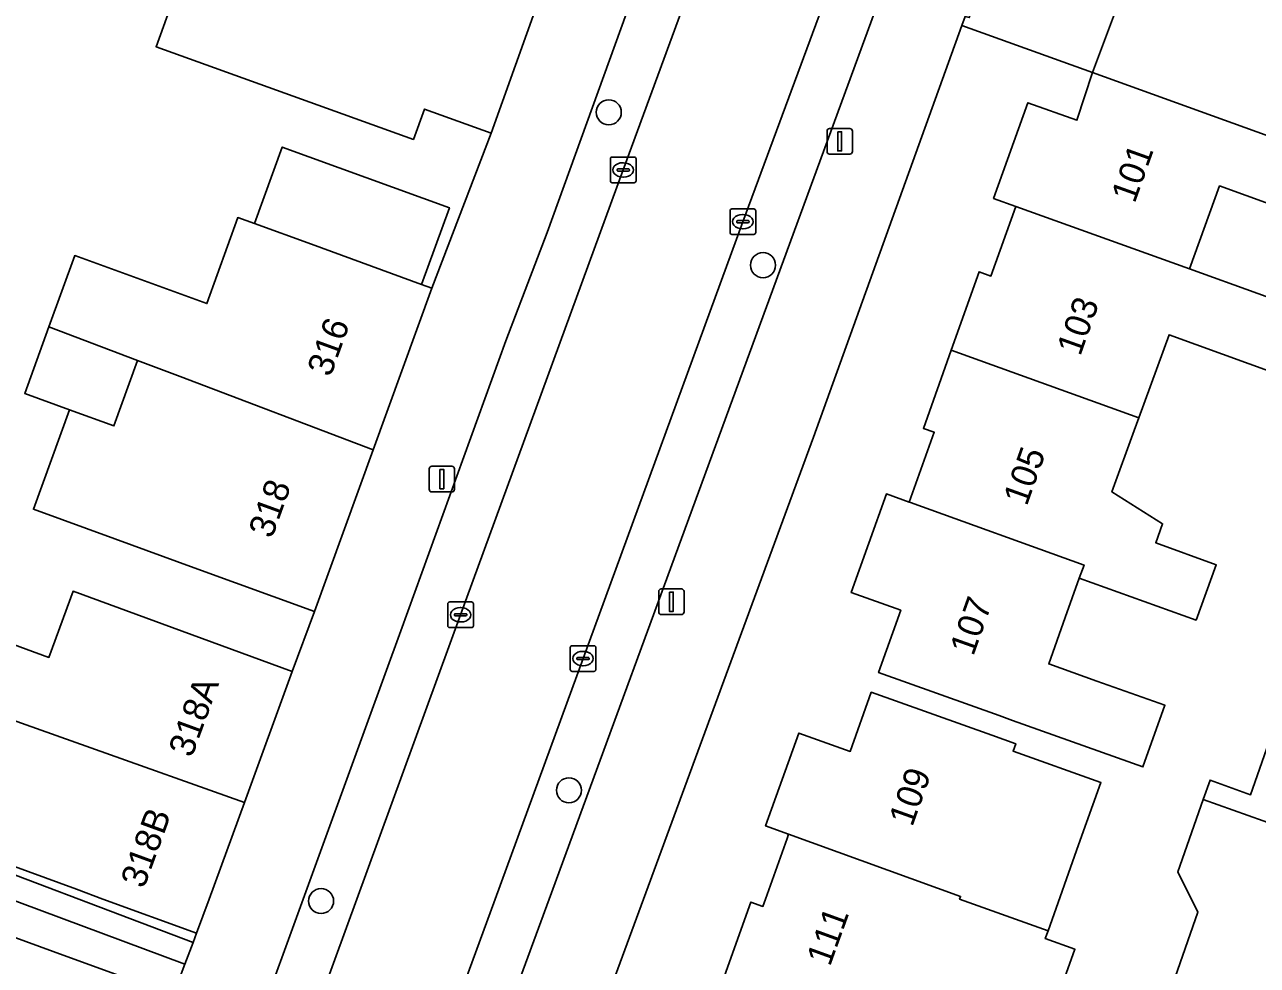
# Model space of a CAD drawing. Extents: x 161248 to 161848, y 384871 to 385383.
# Drawn here: x 161709.65 to 161757.8, y 385247.41 to 385284.14 of the extents above; entities that cross this region are included whole.
import ezdxf

# ---------------------------------------------------------------- set-up
doc = ezdxf.new("R2010")
doc.units = 0
for name, color, linetype in [('IMGEO_Boom', 7, 'Continuous'), ('IMGEO_Erf', 7, 'Continuous'), ('IMGEO_Groenvoorziening', 7, 'Continuous'), ('IMGEO_Kolk', 7, 'Continuous'), ('IMGEO_Lichtmast', 7, 'Continuous'), ('IMGEO_Pand', 7, 'Continuous'), ('IMGEO_Pand_nummerreeks', 7, 'Continuous'), ('IMGEO_Parkeervlak_open', 7, 'Continuous'), ('IMGEO_Rijbaan_lokaal_open', 7, 'Continuous'), ('IMGEO_Voetpad_open', 7, 'Continuous')]:
    doc.layers.add(name, color=color, linetype=linetype)

msp = doc.modelspace()

# ---------------------------------------------------------------- linework, layer by layer
at = {"layer": 'IMGEO_Boom'}
for centre in [(161732.466, 385280.714), (161738.489, 385274.747), (161730.909, 385254.244), (161721.229, 385249.92)]:
    msp.add_circle(centre, 0.489, dxfattribs=at)
at = {"layer": 'IMGEO_Erf'}
for points in [[(161705.168, 385261.417), (161710.594, 385259.433), (161711.539, 385262.015), (161715.409, 385260.6), (161720.104, 385258.883), (161720.967, 385261.23), (161716.268, 385262.936), (161713.176, 385264.059), (161709.989, 385265.217), (161711.398, 385269.101), (161709.653, 385269.734), (161710.599, 385272.339), (161711.609, 385275.121), (161716.77, 385273.247), (161717.975, 385276.605), (161718.622, 385276.37), (161719.708, 385279.359), (161726.24, 385276.987), (161725.155, 385273.998), (161725.55, 385273.855), (161727.867, 385279.905), (161725.261, 385280.843), (161724.834, 385279.657), (161714.785, 385283.274), (161718.153, 385292.633)], [(161759.556, 385270.134), (161754.347, 385272.027), (161753.17, 385268.791), (161752.99, 385268.295), (161752.117, 385265.894), (161754.099, 385264.654), (161753.829, 385263.91), (161756.191, 385263.051), (161755.404, 385260.887), (161750.844, 385262.528), (161750.296, 385260.988), (161749.651, 385259.178), (161751.528, 385258.509), (161754.185, 385257.562), (161753.328, 385255.16), (161748.237, 385256.974), (161747.71, 385257.162), (161743, 385258.84), (161743.868, 385261.274), (161741.938, 385261.961), (161743.311, 385265.817), (161744.202, 385265.496), (161745.175, 385268.225), (161744.751, 385268.376), (161745.84, 385271.43), (161746.929, 385274.487), (161747.393, 385274.322), (161748.363, 385277.042), (161747.497, 385277.354), (161748.827, 385281.089), (161750.75, 385280.404), (161751.356, 385282.266), (161746.257, 385284.108), (161740.458, 385268.027), (161733.82, 385250), (161730.047, 385239.754)], [(161758.4, 385277.09), (161756.322, 385277.839), (161755.153, 385274.6), (161760.482, 385272.683)], [(161754.586, 385246.952), (161755.477, 385249.489), (161754.692, 385251.059), (161755.686, 385253.888), (161755.951, 385254.64), (161757.534, 385254.073), (161759.502, 385259.672)], [(161736.915, 385246.812), (161738.007, 385249.878), (161738.486, 385249.708), (161738.59, 385250), (161739.432, 385252.364), (161739.49, 385252.526), (161738.592, 385252.856), (161739.882, 385256.477), (161741.894, 385255.761), (161742.718, 385258.075), (161747.428, 385256.396), (161748.36, 385256.064), (161748.257, 385255.775), (161751.685, 385254.553), (161750.817, 385252.118), (161749.622, 385248.764), (161749.51, 385248.452), (161750.671, 385248.038), (161749.877, 385245.81)], [(161703.07, 385245.314), (161703.889, 385247.558), (161701.47, 385248.441), (161702.039, 385250), (161702.406, 385251.006), (161705.162, 385250), (161710.76, 385247.956), (161715.456, 385246.241), (161715.911, 385247.451), (161699.796, 385253.453), (161696.907, 385256.075), (161696.484, 385256.086), (161695.984, 385256.038), (161696.307, 385255.595), (161694.34, 385254.161), (161691.69, 385252.227), (161691.396, 385252.609), (161691.111, 385252.389), (161688.383, 385250.288), (161686.199, 385248.605), (161686.048, 385248.488), (161688.846, 385244.856)], [(161706.055, 385252.149), (161716.229, 385248.297), (161716.365, 385248.66), (161712.703, 385250), (161711.67, 385250.378), (161707.887, 385251.761)]]:
    msp.add_lwpolyline(points, dxfattribs=at)
msp.add_lwpolyline([(161720.851, 385275.561), (161725.155, 385273.998), (161726.24, 385276.987), (161719.708, 385279.359), (161718.622, 385276.37)], close=True, dxfattribs=at)
at = {"layer": 'IMGEO_Groenvoorziening'}
msp.add_lwpolyline([(161762.593, 385289.215), (161752.23, 385285.272), (161752.447, 385285.193), (161751.356, 385282.266), (161761.989, 385278.429)], dxfattribs=at)
at = {"layer": 'IMGEO_Kolk'}
for p, q in [((161732.528, 385278.04), (161732.528, 385278.892)), ((161732.603, 385278.966), (161733.455, 385278.966)), ((161733.016, 385278.746), (161733.041, 385278.746)), ((161733.529, 385278.892), (161733.529, 385278.04)), ((161732.787, 385278.46), (161732.787, 385278.472)), ((161733.225, 385278.423), (161732.827, 385278.423)), ((161732.83, 385278.509), (161733.228, 385278.509)), ((161733.039, 385278.186), (161733.014, 385278.186)), ((161733.271, 385278.472), (161733.271, 385278.46)), ((161733.455, 385277.966), (161732.603, 385277.966)), ((161737.202, 385276.019), (161737.202, 385276.871)), ((161737.277, 385276.945), (161738.129, 385276.945)), ((161737.69, 385276.725), (161737.715, 385276.725)), ((161738.203, 385276.871), (161738.203, 385276.019)), ((161737.461, 385276.439), (161737.461, 385276.451)), ((161737.899, 385276.402), (161737.501, 385276.402)), ((161737.504, 385276.488), (161737.902, 385276.488)), ((161737.713, 385276.165), (161737.688, 385276.165)), ((161737.945, 385276.451), (161737.945, 385276.439)), ((161738.129, 385275.945), (161737.277, 385275.945)), ((161726.177, 385260.67), (161726.177, 385261.522)), ((161726.252, 385261.596), (161727.104, 385261.596)), ((161726.665, 385261.376), (161726.69, 385261.376)), ((161727.178, 385261.522), (161727.178, 385260.67)), ((161726.436, 385261.09), (161726.436, 385261.102)), ((161726.874, 385261.053), (161726.476, 385261.053)), ((161726.479, 385261.139), (161726.877, 385261.139)), ((161726.688, 385260.816), (161726.663, 385260.816)), ((161726.92, 385261.102), (161726.92, 385261.09)), ((161727.104, 385260.596), (161726.252, 385260.596)), ((161730.959, 385258.962), (161730.959, 385259.814)), ((161731.034, 385259.888), (161731.886, 385259.888)), ((161731.96, 385259.814), (161731.96, 385258.962)), ((161731.218, 385259.382), (161731.218, 385259.394)), ((161731.656, 385259.345), (161731.258, 385259.345)), ((161731.261, 385259.431), (161731.659, 385259.431)), ((161731.447, 385259.668), (161731.472, 385259.668)), ((161731.702, 385259.394), (161731.702, 385259.382)), ((161731.886, 385258.888), (161731.034, 385258.888)), ((161731.47, 385259.108), (161731.445, 385259.108))]:
    msp.add_line(p, q, dxfattribs=at)
for points in [[(161732.528, 385278.04), (161732.528, 385278.892)], [(161732.603, 385278.966), (161733.455, 385278.966)], [(161733.529, 385278.892), (161733.529, 385278.04)], [(161733.455, 385277.966), (161732.603, 385277.966)], [(161737.202, 385276.019), (161737.202, 385276.871)], [(161737.277, 385276.945), (161738.129, 385276.945)], [(161738.203, 385276.871), (161738.203, 385276.019)], [(161738.129, 385275.945), (161737.277, 385275.945)], [(161726.177, 385260.67), (161726.177, 385261.522)], [(161726.252, 385261.596), (161727.104, 385261.596)], [(161727.178, 385261.522), (161727.178, 385260.67)], [(161727.104, 385260.596), (161726.252, 385260.596)], [(161730.959, 385258.962), (161730.959, 385259.814)], [(161731.034, 385259.888), (161731.886, 385259.888)], [(161731.96, 385259.814), (161731.96, 385258.962)], [(161731.886, 385258.888), (161731.034, 385258.888)]]:
    msp.add_lwpolyline(points, dxfattribs=at)
for centre, radius, start, end in [((161732.605, 385278.89), 0.0765, 91.552, 178.448), ((161732.605, 385278.89), 0.0765, 91.552, 178.448), ((161733.453, 385278.89), 0.0765, 1.552, 88.448), ((161733.453, 385278.89), 0.0765, 1.552, 88.448), ((161732.827, 385278.469), 0.0403, 85.8775, 175.7526), ((161732.824, 385278.459), 0.0366, 178.938, 274.7102), ((161733.228, 385278.466), 0.043, 264.8664, 352.4533), ((161733.232, 385278.471), 0.0386, 1.7309, 96.639), ((161732.605, 385278.042), 0.0765, 181.552, 268.448), ((161732.605, 385278.042), 0.0765, 181.552, 268.448), ((161733.453, 385278.042), 0.0765, 271.552, 358.448), ((161733.453, 385278.042), 0.0765, 271.552, 358.448), ((161737.279, 385276.869), 0.0765, 91.552, 178.448), ((161737.279, 385276.869), 0.0765, 91.552, 178.448), ((161738.127, 385276.869), 0.0765, 1.552, 88.448), ((161738.127, 385276.869), 0.0765, 1.552, 88.448), ((161737.501, 385276.448), 0.0403, 85.8775, 175.7526), ((161737.498, 385276.438), 0.0366, 178.938, 274.7102), ((161737.902, 385276.445), 0.043, 264.8664, 352.4533), ((161737.906, 385276.45), 0.0386, 1.7309, 96.639), ((161737.279, 385276.021), 0.0765, 181.552, 268.448), ((161737.279, 385276.021), 0.0765, 181.552, 268.448), ((161738.127, 385276.021), 0.0765, 271.552, 358.448), ((161738.127, 385276.021), 0.0765, 271.552, 358.448), ((161726.254, 385261.52), 0.0765, 91.552, 178.448), ((161726.254, 385261.52), 0.0765, 91.552, 178.448), ((161727.102, 385261.52), 0.0765, 1.552, 88.448), ((161727.102, 385261.52), 0.0765, 1.552, 88.448), ((161726.476, 385261.099), 0.0403, 85.8775, 175.7526), ((161726.473, 385261.089), 0.0366, 178.938, 274.7102), ((161726.877, 385261.096), 0.043, 264.8664, 352.4533), ((161726.881, 385261.101), 0.0386, 1.7309, 96.639), ((161726.254, 385260.672), 0.0765, 181.552, 268.448), ((161726.254, 385260.672), 0.0765, 181.552, 268.448), ((161727.102, 385260.672), 0.0765, 271.552, 358.448), ((161727.102, 385260.672), 0.0765, 271.552, 358.448), ((161731.036, 385259.812), 0.0765, 91.552, 178.448), ((161731.036, 385259.812), 0.0765, 91.552, 178.448), ((161731.884, 385259.812), 0.0765, 1.552, 88.448), ((161731.884, 385259.812), 0.0765, 1.552, 88.448), ((161731.258, 385259.391), 0.0403, 85.8775, 175.7526), ((161731.255, 385259.381), 0.0366, 178.938, 274.7102), ((161731.659, 385259.388), 0.043, 264.8664, 352.4533), ((161731.663, 385259.393), 0.0386, 1.7309, 96.639), ((161731.036, 385258.964), 0.0765, 181.552, 268.448), ((161731.036, 385258.964), 0.0765, 181.552, 268.448), ((161731.884, 385258.964), 0.0765, 271.552, 358.448), ((161731.884, 385258.964), 0.0765, 271.552, 358.448)]:
    msp.add_arc(centre, radius, start, end, dxfattribs=at)
for centre, major_axis, ratio, start_param, end_param in [((161733.015, 385278.466), (-0.387, 0.002), 0.722429, 4.712389, 7.853982), ((161733.04, 385278.466), (-0.39, 0.002), 0.717154, 1.570796, 4.712389), ((161737.689, 385276.445), (-0.387, 0.002), 0.722429, 4.712389, 7.853982), ((161737.714, 385276.445), (-0.39, 0.002), 0.717154, 1.570796, 4.712389), ((161726.664, 385261.096), (-0.387, 0.002), 0.722429, 4.712389, 7.853982), ((161726.689, 385261.096), (-0.39, 0.002), 0.717154, 1.570796, 4.712389), ((161731.446, 385259.388), (-0.387, 0.002), 0.722429, 4.712389, 7.853982), ((161731.471, 385259.388), (-0.39, 0.002), 0.717154, 1.570796, 4.712389)]:
    msp.add_ellipse(centre, major_axis=major_axis, ratio=ratio, start_param=start_param, end_param=end_param, dxfattribs=at)
at = {"layer": 'IMGEO_Lichtmast'}
for p, q in [((161741.09, 385280.08), (161741.88, 385280.08)), ((161741.88, 385280.08), (161741.09, 385280.08)), ((161740.99, 385279.18), (161740.99, 385279.98)), ((161740.99, 385279.98), (161740.99, 385279.18)), ((161741.98, 385279.98), (161741.98, 385279.18)), ((161741.98, 385279.18), (161741.98, 385279.98)), ((161741.88, 385279.08), (161741.09, 385279.08)), ((161741.09, 385279.08), (161741.88, 385279.08)), ((161725.45, 385265.995), (161725.45, 385266.795)), ((161725.45, 385266.795), (161725.45, 385265.995)), ((161725.55, 385266.895), (161726.34, 385266.895)), ((161726.34, 385266.895), (161725.55, 385266.895)), ((161726.44, 385266.795), (161726.44, 385265.995)), ((161726.44, 385265.995), (161726.44, 385266.795)), ((161726.34, 385265.895), (161725.55, 385265.895)), ((161725.55, 385265.895), (161726.34, 385265.895)), ((161734.416, 385261.206), (161734.416, 385262.006)), ((161734.416, 385262.006), (161734.416, 385261.206)), ((161734.516, 385262.106), (161735.306, 385262.106)), ((161735.306, 385262.106), (161734.516, 385262.106)), ((161735.406, 385262.006), (161735.406, 385261.206)), ((161735.406, 385261.206), (161735.406, 385262.006)), ((161735.306, 385261.106), (161734.516, 385261.106)), ((161734.516, 385261.106), (161735.306, 385261.106))]:
    msp.add_line(p, q, dxfattribs=at)
for points in [[(161741.41, 385279.955), (161741.56, 385279.955), (161741.56, 385279.205), (161741.41, 385279.205), (161741.41, 385279.955)], [(161725.87, 385266.77), (161726.02, 385266.77), (161726.02, 385266.02), (161725.87, 385266.02), (161725.87, 385266.77)], [(161734.836, 385261.981), (161734.986, 385261.981), (161734.986, 385261.231), (161734.836, 385261.231), (161734.836, 385261.981)]]:
    msp.add_lwpolyline(points, dxfattribs=at)
for centre, start, end in [((161741.09, 385279.98), 90, 180), ((161741.09, 385279.98), 90, 180), ((161741.88, 385279.98), 0, 90), ((161741.88, 385279.98), 360, 90), ((161741.09, 385279.18), 180, 270), ((161741.09, 385279.18), 180, 270), ((161741.88, 385279.18), 270, 0), ((161741.88, 385279.18), 270, 0), ((161725.55, 385266.795), 90, 180), ((161725.55, 385266.795), 90, 180), ((161726.34, 385266.795), 0, 90), ((161726.34, 385266.795), 360, 90), ((161725.55, 385265.995), 180, 270), ((161725.55, 385265.995), 180, 270), ((161726.34, 385265.995), 270, 0), ((161726.34, 385265.995), 270, 0), ((161734.516, 385262.006), 90, 180), ((161734.516, 385262.006), 90, 180), ((161735.306, 385262.006), 0, 90), ((161735.306, 385262.006), 360, 90), ((161734.516, 385261.206), 180, 270), ((161734.516, 385261.206), 180, 270), ((161735.306, 385261.206), 270, 0), ((161735.306, 385261.206), 270, 0)]:
    msp.add_arc(centre, 0.1, start, end, dxfattribs=at)
at = {"layer": 'IMGEO_Pand'}
for points in [[(161723.13, 385290.842), (161718.153, 385292.633), (161714.785, 385283.274), (161724.834, 385279.657), (161725.261, 385280.843), (161727.867, 385279.905), (161731.102, 385288.935), (161726.404, 385290.622), (161723.434, 385291.689)], [(161761.989, 385278.429), (161751.356, 385282.266), (161750.75, 385280.404), (161748.827, 385281.089), (161747.497, 385277.354), (161748.363, 385277.042), (161755.153, 385274.6), (161756.322, 385277.839), (161758.4, 385277.09), (161761.147, 385276.099)], [(161755.153, 385274.6), (161748.363, 385277.042), (161747.393, 385274.322), (161746.929, 385274.487), (161745.84, 385271.43), (161753.17, 385268.791), (161754.347, 385272.027), (161759.556, 385270.134), (161759.696, 385270.521), (161760.328, 385272.259), (161760.482, 385272.683)], [(161717.975, 385276.605), (161716.77, 385273.247), (161711.609, 385275.121), (161710.599, 385272.339), (161714.061, 385271.027), (161715.729, 385270.395), (161723.258, 385267.542), (161725.55, 385273.855), (161725.155, 385273.998), (161720.851, 385275.561), (161718.622, 385276.37)], [(161710.599, 385272.339), (161709.653, 385269.734), (161711.398, 385269.101), (161713.133, 385268.471), (161714.061, 385271.027)], [(161753.17, 385268.791), (161745.84, 385271.43), (161744.751, 385268.376), (161745.175, 385268.225), (161744.202, 385265.496), (161744.249, 385265.479), (161751.027, 385263.04), (161750.844, 385262.528), (161755.404, 385260.887), (161756.191, 385263.051), (161753.829, 385263.91), (161754.099, 385264.654), (161752.117, 385265.894), (161752.99, 385268.295)], [(161723.258, 385267.542), (161715.729, 385270.395), (161714.061, 385271.027), (161713.133, 385268.471), (161711.398, 385269.101), (161709.989, 385265.217), (161713.176, 385264.059), (161716.268, 385262.936), (161720.967, 385261.23)], [(161750.844, 385262.528), (161751.027, 385263.04), (161744.249, 385265.479), (161744.202, 385265.496), (161743.311, 385265.817), (161741.938, 385261.961), (161743.868, 385261.274), (161743, 385258.84), (161747.71, 385257.162), (161748.237, 385256.974), (161753.328, 385255.16), (161754.185, 385257.562), (161751.528, 385258.509), (161749.651, 385259.178), (161750.296, 385260.988)], [(161720.104, 385258.883), (161715.409, 385260.6), (161711.539, 385262.015), (161710.594, 385259.433), (161705.168, 385261.417), (161704.201, 385258.771), (161706.216, 385258.034), (161718.235, 385253.772)], [(161757.534, 385254.073), (161755.951, 385254.64), (161755.686, 385253.888), (161763.888, 385250.965), (161766.038, 385257.076), (161759.502, 385259.672)], [(161716.855, 385250), (161718.235, 385253.772), (161706.216, 385258.034), (161705.34, 385255.639), (161708.837, 385254.36), (161707.887, 385251.761), (161711.67, 385250.378), (161712.703, 385250), (161716.365, 385248.66)], [(161748.257, 385255.775), (161748.36, 385256.064), (161747.428, 385256.396), (161742.718, 385258.075), (161741.894, 385255.761), (161739.882, 385256.477), (161738.592, 385252.856), (161739.49, 385252.526), (161746.205, 385250.102), (161746.169, 385250), (161749.622, 385248.764), (161750.817, 385252.118), (161751.685, 385254.553)], [(161763.888, 385250.965), (161755.686, 385253.888), (161754.692, 385251.059), (161755.477, 385249.489), (161754.586, 385246.952), (161761.594, 385244.447)], [(161749.622, 385248.764), (161746.169, 385250), (161746.205, 385250.102), (161739.49, 385252.526), (161739.432, 385252.364), (161738.59, 385250), (161738.486, 385249.708), (161738.007, 385249.878), (161736.915, 385246.812), (161744.028, 385244.245), (161743.922, 385243.949), (161746.194, 385243.139), (161746.577, 385243.003), (161747.559, 385245.76), (161749.6, 385245.033), (161749.877, 385245.81), (161750.671, 385248.038), (161749.51, 385248.452)], [(161710.76, 385247.956), (161705.162, 385250), (161702.406, 385251.006), (161702.039, 385250), (161701.47, 385248.441), (161703.889, 385247.558), (161703.07, 385245.314), (161705.848, 385244.302), (161713.705, 385241.439), (161715.456, 385246.241)]]:
    msp.add_lwpolyline(points, close=True, dxfattribs=at)
at = {"layer": 'IMGEO_Parkeervlak_open'}
for points in [[(161676.761, 385117.516), (161678.025, 385121.29), (161684.5, 385140.421), (161690.517, 385158.313), (161697.189, 385177.941), (161703.571, 385196.929), (161706.035, 385204.164), (161709.434, 385213.92), (161709.972, 385215.524), (161712.682, 385222.889), (161713.651, 385225.556), (161720.449, 385244.037), (161722.626, 385250), (161726.678, 385261.096), (161733.029, 385278.466), (161739.471, 385296.017), (161740.815, 385299.728)], [(161739.782, 385298.62), (161738.417, 385297.998), (161737.81, 385297.45), (161730.055, 385276.02), (161728.45, 385271.788), (161724.343, 385260.467), (161723.07, 385256.974), (161720.533, 385250), (161718.722, 385245.02), (161706.349, 385211.281), (161704.317, 385205.403), (161700.995, 385195.418), (161699.788, 385191.873), (161699.123, 385189.971), (161697.7, 385185.702), (161681.519, 385137.762), (161680.062, 385133.527), (161675.862, 385121.175)], [(161744.364, 385294.46), (161737.703, 385276.445), (161731.46, 385259.388), (161728.022, 385250), (161725.198, 385242.289)], [(161726.86, 385241.076), (161730.136, 385250), (161743.136, 385285.411)]]:
    msp.add_lwpolyline(points, dxfattribs=at)
at = {"layer": 'IMGEO_Rijbaan_lokaal_open'}
msp.add_lwpolyline([(161739.471, 385296.017), (161733.029, 385278.466), (161726.678, 385261.096), (161722.626, 385250), (161720.449, 385244.037), (161713.651, 385225.556), (161712.682, 385222.889), (161717.492, 385221.114), (161718.388, 385223.638), (161725.198, 385242.289), (161728.022, 385250), (161731.46, 385259.388), (161737.703, 385276.445), (161744.364, 385294.46), (161745.648, 385298.019), (161740.815, 385299.728)], close=True, dxfattribs=at)
at = {"layer": 'IMGEO_Voetpad_open'}
for points in [[(161675.862, 385121.175), (161680.062, 385133.527), (161681.519, 385137.762), (161697.7, 385185.702), (161699.123, 385189.971), (161699.788, 385191.873), (161700.995, 385195.418), (161704.317, 385205.403), (161706.349, 385211.281), (161718.722, 385245.02), (161720.533, 385250), (161723.07, 385256.974), (161724.343, 385260.467), (161728.45, 385271.788), (161730.055, 385276.02), (161737.81, 385297.45), (161738.417, 385297.998), (161739.782, 385298.62)], [(161731.102, 385288.935), (161727.867, 385279.905), (161725.55, 385273.855), (161723.258, 385267.542), (161720.967, 385261.23), (161720.104, 385258.883), (161718.235, 385253.772), (161716.855, 385250), (161716.365, 385248.66), (161716.229, 385248.297), (161715.911, 385247.451), (161715.456, 385246.241)], [(161743.136, 385285.411), (161730.136, 385250), (161726.86, 385241.076)], [(161730.047, 385239.754), (161733.82, 385250), (161740.458, 385268.027), (161746.257, 385284.108), (161746.382, 385284.454)]]:
    msp.add_lwpolyline(points, dxfattribs=at)
for points in [[(161751.356, 385282.266), (161752.447, 385285.193), (161752.23, 385285.272), (161747.477, 385287.006), (161746.546, 385284.416), (161746.382, 385284.454), (161746.257, 385284.108)], [(161701.08, 385254.149), (161696.35, 385258.156), (161693.663, 385261.626), (161693.237, 385261.296), (161690.983, 385259.551), (161688.729, 385257.806), (161687.67, 385256.986), (161688.421, 385255.982), (161691.295, 385258.133), (161693.339, 385259.663), (161695.984, 385256.038), (161696.484, 385256.086), (161696.907, 385256.075), (161699.796, 385253.453), (161715.911, 385247.451), (161716.229, 385248.297), (161706.055, 385252.149)]]:
    msp.add_lwpolyline(points, close=True, dxfattribs=at)

# ---------------------------------------------------------------- texts
at = {"layer": 'IMGEO_Pand_nummerreeks'}
for s, rotation, p in [('101', 70.3707, (161753.006, 385277.13)), ('103', 70.3707, (161750.879, 385271.166)), ('316', 70.0486, (161721.596, 385270.349)), ('105', 70.3707, (161748.79, 385265.309)), ('318', 70.0498, (161719.306, 385264.039)), ('107', 70.3707, (161746.701, 385259.453)), ('318A', 69.9103, (161716.179, 385255.487)), ('109', 70.3993, (161744.318, 385252.786)), ('318B', 69.9103, (161714.309, 385250.375)), ('111', 70.1472, (161741.103, 385247.334))]:
    msp.add_text(s, height=1, rotation=rotation, dxfattribs=at).set_placement(p)

doc.saveas('drawing.dxf')
